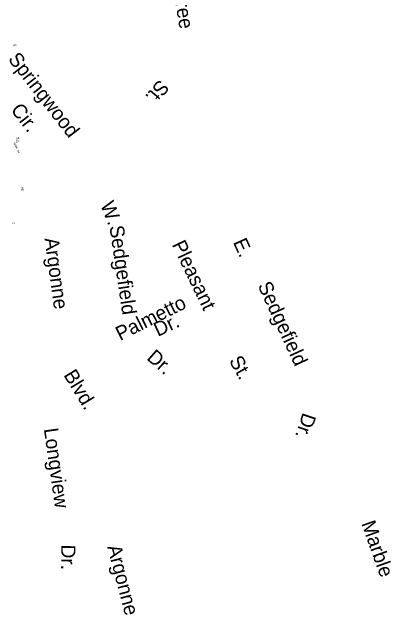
# Model space of a CAD drawing. Extents: x 1553981 to 1780076, y 812965 to 996873.
# Drawn here: x 1641120 to 1643640, y 848707 to 852717 of the extents above; entities that cross this region are included whole.
import ezdxf

# ---------------------------------------------------------------- set-up
doc = ezdxf.new("R2010")
doc.units = 0
for name, color, linetype in [('Exist Road Non-System Type 51 Label', 7, 'Continuous'), ('Exist Road Secondary Mileage Hundredths English Label', 7, 'Continuous'), ('Map Preparation Border Antique Large Shape', 7, 'Continuous')]:
    doc.layers.add(name, color=color, linetype=linetype)

msp = doc.modelspace()

# ---------------------------------------------------------------- texts
at = {"layer": 'Exist Road Non-System Type 51 Label'}
for s, rotation, p in [('Peachtree', 279.7306, (1642137.6, 853170.6)), ('Springwood', 307.8109, (1641089.3, 852403.1)), ('St.', 229.8799, (1642099.8, 852273.9)), ('Cir.', 307.8109, (1641106.8, 852065.2)), ('W.', 291.4019, (1641705.7, 851436.2)), ('Sedgefield', 278.3577, (1641767.2, 851291.6)), ('Argonne', 277.8137, (1641335.1, 851210.7)), ('E.', 294.5472, (1642587.7, 851186.3)), ('Pleasant', 295.5728, (1642181.3, 851171)), ('Sedgefield', 294.7817, (1642751.5, 850898.6)), ('Palmetto', 26.5392, (1641838.3, 850528.1)), ('Dr.', 24.905, (1642089.3, 850556.2)), ('Dr.', 318.6385, (1642010, 850409.8)), ('St.', 299.5267, (1642560.4, 850398.1)), ('Blvd.', 301.308, (1641459.6, 850303.1)), ('Dr.', 251.7119, (1643054.3, 850057)), ('Longview', 278.0681, (1641331, 849943.9)), ('Marble', 289.5493, (1643441.5, 849315.1)), ('Dr.', 269.876, (1641446.6, 849174.6)), ('Argonne', 284.6394, (1641751.9, 849160))]:
    msp.add_text(s, height=95, rotation=rotation, dxfattribs=at).set_placement(p)
at = {"layer": 'Exist Road Secondary Mileage Hundredths English Label'}
for s, rotation, p in [('.13', 16.0488, (1641141.3, 851845.8)), ('.86', 87.9079, (1641194.5, 851523.6))]:
    msp.add_text(s, height=15, rotation=rotation, dxfattribs=at).set_placement(p)
at = {"layer": 'Map Preparation Border Antique Large Shape'}
for s, height, rotation, p in [('Rd.', 11.88, 20.3951, (1641130.2, 852488.2)), ('Stigall', 11.87, 299.6207, (1641127.9, 851845)), ('Rd.', 11.88, 16.0488, (1641148.2, 851868)), ('Rd.', 11.88, 294.3803, (1641153, 851796.6)), ('Ct.', 11.87, 5.4354, (1641120.6, 851306.5))]:
    msp.add_text(s, height=height, rotation=rotation, dxfattribs=at).set_placement(p)

doc.saveas('drawing.dxf')
